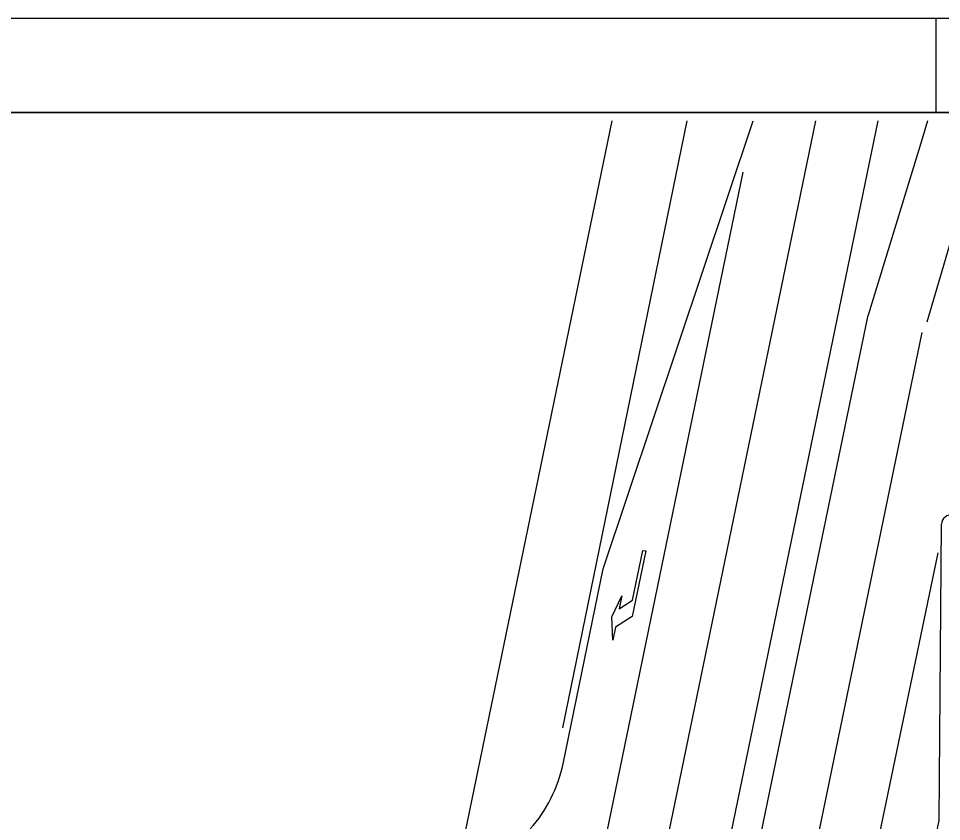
# Model space of a CAD drawing. Extents: x 81065 to 81486, y 452384 to 452681.
# Drawn here: x 81331.82 to 81380.88, y 452637.83 to 452680.53 of the extents above; entities that cross this region are included whole.
import ezdxf

# ---------------------------------------------------------------- set-up
doc = ezdxf.new("R2010")
doc.units = 0
for name, color, linetype in [('B-BH-IE-TERREINAFSCHEIDING_KUNSTMATIG_HEKWERK-G', 7, 'Continuous'), ('B-BH-VH-KANTOPSLUITING-GV', 7, 'Continuous'), ('B-WE-VW-MARKERING_LANGS_STREEP_13_010-G', 7, 'Continuous'), ('B-WE-VW-MARKERING_LANGS_STREEP_DOORGETROKKEN_010-G', 7, 'Continuous'), ('B-WE-VW-MARKERING_PIJL-S', 7, 'Continuous'), ('X-XX-AL-TEKENBLAD_KADER-G', 7, 'Continuous'), ('X-XX-AL-TEKENBLAD_KADER_AFSNIJMARKERING-G', 7, 'Continuous'), ('X-XX-AL-TEKENBLAD_KADER_VOUWMERK-G', 7, 'Continuous'), ('X-XX-AL-TEKENBLAD_VIEWPORT-G', 7, 'Continuous')]:
    doc.layers.add(name, color=color, linetype=linetype)

msp = doc.modelspace()

# ---------------------------------------------------------------- linework, layer by layer
at = {"layer": 'B-BH-IE-TERREINAFSCHEIDING_KUNSTMATIG_HEKWERK-G'}
msp.add_line((81367.34, 452675.08), (81360.74, 452642.815), dxfattribs=at)
at = {"layer": 'B-BH-VH-KANTOPSLUITING-GV'}
for p, q in [((81354.576, 452632.441), (81363.374, 452675.08)), ((81356.044, 452571.02), (81377.517, 452675.08)), ((81362.902, 452651.263), (81370.872, 452675.08)), ((81380.13, 452675.08), (81379.84, 452674.13)), ((81379.84, 452674.13), (81376.98, 452664.753)), ((81357.638, 452571.02), (81376.98, 452664.753)), ((81380.753, 452637.887), (81380.876, 452653.636)), ((81360.766, 452640.91), (81362.902, 452651.263)), ((81378.919, 452629.075), (81380.753, 452637.887))]:
    msp.add_line(p, q, dxfattribs=at)
for centre, radius, start, end in [((81381.376, 452653.632), 0.5, 78.242, 179.552), ((81353.42, 452642.426), 7.5, 318.3405, 348.3405)]:
    msp.add_arc(centre, radius, start, end, dxfattribs=at)
at = {"layer": 'B-WE-VW-MARKERING_LANGS_STREEP_13_010-G'}
for p, q in [((81352.725, 452571.02), (81374.198, 452675.08)), ((81380.117, 452664.405), (81383.233, 452675.08)), ((81370.319, 452672.362), (81361.932, 452631.717)), ((81360.701, 452571.02), (81379.855, 452663.838))]:
    msp.add_line(p, q, dxfattribs=at)
at = {"layer": 'B-WE-VW-MARKERING_LANGS_STREEP_DOORGETROKKEN_010-G'}
msp.add_line((81370.194, 452601.649), (81380.698, 452652.116), dxfattribs=at)
at = {"layer": 'B-WE-VW-MARKERING_PIJL-S'}
for p, q in [((81365.158, 452652.218), (81364.433, 452648.743)), ((81364.46, 452649.605), (81365.012, 452652.249)), ((81365.012, 452652.249), (81365.158, 452652.218)), ((81363.354, 452648.713), (81363.893, 452649.826)), ((81363.893, 452649.826), (81363.75, 452649.141)), ((81363.75, 452649.141), (81364.46, 452649.605)), ((81363.402, 452647.477), (81363.354, 452648.713)), ((81364.433, 452648.743), (81363.545, 452648.162)), ((81363.545, 452648.162), (81363.402, 452647.477))]:
    msp.add_line(p, q, dxfattribs=at)
at = {"layer": 'X-XX-AL-TEKENBLAD_KADER-G'}
msp.add_lwpolyline([(81480.708, 452388.532), (81070.22, 452388.532), (81070.22, 452675.532), (81480.708, 452675.532)], close=True, dxfattribs=at)
at = {"layer": 'X-XX-AL-TEKENBLAD_KADER_AFSNIJMARKERING-G'}
msp.add_lwpolyline([(81485.714, 452680.532), (81065.214, 452680.532), (81065.214, 452383.532), (81485.714, 452383.532)], close=True, dxfattribs=at)
at = {"layer": 'X-XX-AL-TEKENBLAD_KADER_VOUWMERK-G'}
msp.add_line((81380.589, 452675.532), (81380.589, 452680.532), dxfattribs=at)
at = {"layer": 'X-XX-AL-TEKENBLAD_VIEWPORT-G'}
msp.add_lwpolyline([(81070.22, 452388.532), (81480.708, 452388.532), (81480.708, 452675.532), (81070.22, 452675.532)], close=True, dxfattribs=at)

doc.saveas('drawing.dxf')
